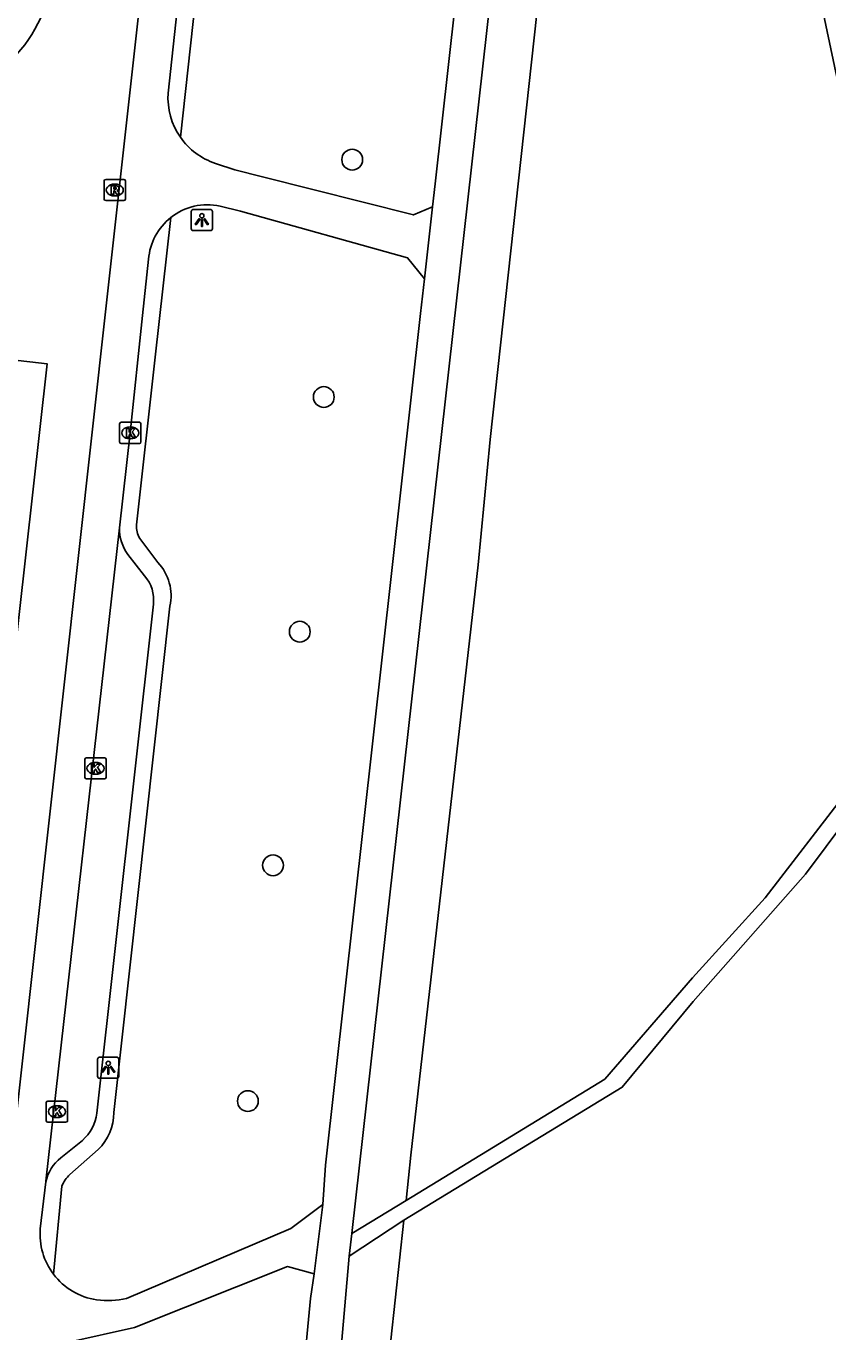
# Model space of a CAD drawing. Extents: x 162082 to 163393, y 388091 to 388632.
# Drawn here: x 163154.5 to 163192.3, y 388310 to 388371.5 of the extents above; entities that cross this region are included whole.
import ezdxf

# ---------------------------------------------------------------- set-up
doc = ezdxf.new("R2010")
doc.units = 0
for name, color, linetype in [('IMGEO_Boom', 7, 'Continuous'), ('IMGEO_Fietspad_gesloten', 7, 'Continuous'), ('IMGEO_Grasland_overig', 7, 'Continuous'), ('IMGEO_Groenvoorziening', 7, 'Continuous'), ('IMGEO_Kolk', 7, 'Continuous'), ('IMGEO_Lichtpunt', 7, 'Continuous'), ('IMGEO_Loofbos', 7, 'Continuous'), ('IMGEO_Rijbaan_lokaal_gesloten', 7, 'Continuous'), ('IMGEO_Rioolput', 7, 'Continuous'), ('IMGEO_Voetpad_open', 7, 'Continuous')]:
    doc.layers.add(name, color=color, linetype=linetype)

msp = doc.modelspace()

# ---------------------------------------------------------------- linework, layer by layer
at = {"layer": 'IMGEO_Boom'}
for centre in [(163169.864, 388365.21), (163168.526, 388354.027), (163167.394, 388342.969), (163166.135, 388331.962), (163164.951, 388320.854)]:
    msp.add_circle(centre, 0.489, dxfattribs=at)
at = {"layer": 'IMGEO_Fietspad_gesloten'}
for points in [[(163179.191, 388412.653), (163179.105, 388411.881), (163173.765, 388364.068), (163173.645, 388362.989)], [(163169.841, 388314.615), (163180.763, 388412.034)], [(163161.197, 388368.347), (163161.673, 388372.702)], [(163173.645, 388362.989), (163172.748, 388362.603), (163165.646, 388364.399), (163164.33, 388364.732), (163163.424, 388365.035)], [(163163.641, 388363.026), (163164.608, 388362.788), (163172.473, 388360.585), (163173.265, 388359.588)], [(163173.265, 388359.588), (163173.645, 388362.989)], [(163158.91, 388347.857), (163159.414, 388352.336), (163159.996, 388357.875), (163160.274, 388360.525)], [(163173.265, 388359.588), (163173.083, 388357.957), (163168.613, 388317.842), (163168.48, 388315.981)], [(163155.439, 388317.046), (163155.443, 388317.076), (163158.91, 388347.857)], [(163155.173, 388314.841), (163155.439, 388317.046)], [(163168.48, 388315.981), (163166.979, 388314.847), (163159.238, 388311.554)], [(163168.067, 388312.711), (163168.48, 388315.981)], [(163169.715, 388313.549), (163169.841, 388314.615)], [(163168.543, 388296.912), (163168.756, 388302.564), (163169.715, 388313.549)], [(163156.526, 388309.5), (163159.607, 388310.183), (163166.822, 388313.057), (163168.067, 388312.711)], [(163168.067, 388312.711), (163167.903, 388311.557), (163167.538, 388307.751)]]:
    msp.add_lwpolyline(points, dxfattribs=at)
for centre, radius, start, end in [((163164.423, 388368.12), 3.234, 175.9742, 215.00589), ((163164.441, 388368.122), 3.25, 214.83876, 251.75553), ((163163.056, 388360.282), 2.805, 77.96889, 128.26171), ((163163.052, 388360.302), 2.787, 128.44991, 175.42029), ((163158.301, 388314.59), 3.138, 175.41998, 217.15373), ((163158.322, 388314.62), 3.172, 217.36017, 261.08661), ((163158.33, 388315.748), 4.292, 263.31243, 282.21753)]:
    msp.add_arc(centre, radius, start, end, dxfattribs=at)
at = {"layer": 'IMGEO_Grasland_overig'}
for points in [[(163182.934, 388412.107), (163186.526, 388412.235), (163198.756, 388413.767), (163201.102, 388413.645), (163202.856, 388413.172), (163206.091, 388411.051), (163214.132, 388408.655), (163219.323, 388405.145), (163217.168, 388394.672), (163215.623, 388391.37), (163215.401, 388386.675), (163213.755, 388382.375), (163210.288, 388376.347), (163206.832, 388371.1), (163203.875, 388365.26), (163201.857, 388357.425), (163195.912, 388340.091), (163193.16, 388335.417), (163189.31, 388330.435), (163185.883, 388326.654), (163181.754, 388321.89), (163172.398, 388316.165)], [(163172.297, 388315.236), (163182.582, 388321.507), (163185.919, 388325.549), (163191.208, 388331.546), (163194.167, 388335.52), (163196.604, 388339.654), (163202.102, 388356.24), (163203.787, 388361.87), (163204.707, 388365.426), (163205.583, 388367.318), (163207.268, 388370.179), (163207.996, 388371.603), (163211.912, 388377.708), (163214.668, 388382.266), (163215.904, 388385.976), (163216.222, 388390.76), (163217.369, 388392.681), (163222.799, 388391.944), (163227.199, 388391.843), (163229.722, 388391.459), (163233.872, 388390.43)], [(163172.398, 388316.165), (163169.841, 388314.615)], [(163169.715, 388313.549), (163172.297, 388315.236)]]:
    msp.add_lwpolyline(points, dxfattribs=at)
at = {"layer": 'IMGEO_Groenvoorziening'}
for points in [[(163172.398, 388316.165), (163172.63, 388318.299), (163175.795, 388346.119), (163176.367, 388352.029), (163182.934, 388412.107)], [(163193.851, 388270.629), (163192.488, 388273.411), (163190.883, 388276.06), (163189.047, 388278.555), (163186.995, 388280.876), (163184.745, 388283.005), (163182.313, 388284.924), (163180.574, 388286.096), (163179.971, 388286.503), (163178.503, 388287.632), (163177.141, 388288.889), (163175.897, 388290.262), (163174.781, 388291.74), (163173.801, 388293.312), (163172.966, 388294.966), (163172.282, 388296.688), (163171.754, 388298.463), (163171.387, 388300.279), (163171.183, 388302.121), (163171.145, 388303.973), (163171.273, 388305.821), (163172.297, 388315.236)]]:
    msp.add_lwpolyline(points, dxfattribs=at)
at = {"layer": 'IMGEO_Kolk'}
for p, q in [((163158.913, 388351.91), (163158.913, 388352.762)), ((163158.988, 388352.836), (163159.84, 388352.836)), ((163159.914, 388352.762), (163159.914, 388351.91)), ((163159.401, 388352.616), (163159.426, 388352.616)), ((163159.84, 388351.836), (163158.988, 388351.836)), ((163159.424, 388352.056), (163159.399, 388352.056)), ((163157.274, 388336.104), (163157.274, 388336.956)), ((163157.349, 388337.03), (163158.201, 388337.03)), ((163157.762, 388336.81), (163157.787, 388336.81)), ((163158.275, 388336.956), (163158.275, 388336.104)), ((163157.785, 388336.25), (163157.76, 388336.25)), ((163158.201, 388336.03), (163157.349, 388336.03)), ((163155.459, 388319.929), (163155.459, 388320.781)), ((163155.534, 388320.855), (163156.386, 388320.855)), ((163156.46, 388320.781), (163156.46, 388319.929)), ((163155.947, 388320.635), (163155.972, 388320.635)), ((163156.386, 388319.855), (163155.534, 388319.855)), ((163155.97, 388320.075), (163155.945, 388320.075))]:
    msp.add_line(p, q, dxfattribs=at)
for points in [[(163158.913, 388351.91), (163158.913, 388352.762)], [(163158.988, 388352.836), (163159.84, 388352.836)], [(163159.914, 388352.762), (163159.914, 388351.91)], [(163159.234, 388352.536), (163159.357, 388352.536), (163159.357, 388352.385), (163159.487, 388352.536), (163159.651, 388352.536), (163159.505, 388352.385), (163159.658, 388352.136), (163159.506, 388352.136), (163159.421, 388352.3), (163159.357, 388352.233), (163159.357, 388352.136), (163159.234, 388352.136), (163159.234, 388352.536)], [(163159.84, 388351.836), (163158.988, 388351.836)], [(163157.274, 388336.104), (163157.274, 388336.956)], [(163157.349, 388337.03), (163158.201, 388337.03)], [(163158.275, 388336.956), (163158.275, 388336.104)], [(163157.595, 388336.73), (163157.718, 388336.73), (163157.718, 388336.579), (163157.848, 388336.73), (163158.012, 388336.73), (163157.866, 388336.579), (163158.019, 388336.33), (163157.867, 388336.33), (163157.782, 388336.494), (163157.718, 388336.427), (163157.718, 388336.33), (163157.595, 388336.33), (163157.595, 388336.73)], [(163158.201, 388336.03), (163157.349, 388336.03)], [(163155.459, 388319.929), (163155.459, 388320.781)], [(163155.534, 388320.855), (163156.386, 388320.855)], [(163156.46, 388320.781), (163156.46, 388319.929)], [(163155.78, 388320.555), (163155.903, 388320.555), (163155.903, 388320.404), (163156.033, 388320.555), (163156.197, 388320.555), (163156.051, 388320.404), (163156.204, 388320.155), (163156.052, 388320.155), (163155.967, 388320.319), (163155.903, 388320.252), (163155.903, 388320.155), (163155.78, 388320.155), (163155.78, 388320.555)], [(163156.386, 388319.855), (163155.534, 388319.855)]]:
    msp.add_lwpolyline(points, dxfattribs=at)
for centre, start, end in [((163158.99, 388352.76), 91.55205, 178.44795), ((163158.99, 388352.76), 91.55205, 178.44795), ((163159.838, 388352.76), 1.55205, 88.44795), ((163159.838, 388352.76), 1.55205, 88.44795), ((163158.99, 388351.912), 181.55205, 268.44795), ((163158.99, 388351.912), 181.55205, 268.44795), ((163159.838, 388351.912), 271.55205, 358.44795), ((163159.838, 388351.912), 271.55205, 358.44795), ((163157.351, 388336.954), 91.55205, 178.44795), ((163157.351, 388336.954), 91.55205, 178.44795), ((163158.199, 388336.954), 1.55205, 88.44795), ((163158.199, 388336.954), 1.55205, 88.44795), ((163157.351, 388336.106), 181.55205, 268.44795), ((163157.351, 388336.106), 181.55205, 268.44795), ((163158.199, 388336.106), 271.55205, 358.44795), ((163158.199, 388336.106), 271.55205, 358.44795), ((163155.536, 388320.779), 91.55205, 178.44795), ((163155.536, 388320.779), 91.55205, 178.44795), ((163156.384, 388320.779), 1.55205, 88.44795), ((163156.384, 388320.779), 1.55205, 88.44795), ((163155.536, 388319.931), 181.55205, 268.44795), ((163155.536, 388319.931), 181.55205, 268.44795), ((163156.384, 388319.931), 271.55205, 358.44795), ((163156.384, 388319.931), 271.55205, 358.44795)]:
    msp.add_arc(centre, 0.0765, start, end, dxfattribs=at)
for centre, major_axis, ratio, start_param, end_param in [((163159.4, 388352.336), (-0.387, 0.002), 0.722429, 4.712389, 7.853982), ((163159.425, 388352.336), (-0.39, 0.002), 0.717154, 1.570796, 4.712389), ((163157.761, 388336.53), (-0.387, 0.002), 0.722429, 4.712389, 7.853982), ((163157.786, 388336.53), (-0.39, 0.002), 0.717154, 1.570796, 4.712389), ((163155.946, 388320.355), (-0.387, 0.002), 0.722429, 4.712389, 7.853982), ((163155.971, 388320.355), (-0.39, 0.002), 0.717154, 1.570796, 4.712389)]:
    msp.add_ellipse(centre, major_axis=major_axis, ratio=ratio, start_param=start_param, end_param=end_param, dxfattribs=at)
at = {"layer": 'IMGEO_Lichtpunt'}
for p, q in [((163162.284, 388362.769), (163162.284, 388361.962)), ((163162.284, 388362.769), (163162.284, 388361.962)), ((163163.186, 388362.864), (163162.378, 388362.864)), ((163163.186, 388362.864), (163162.378, 388362.864)), ((163163.28, 388361.962), (163163.28, 388362.769)), ((163163.28, 388361.962), (163163.28, 388362.769)), ((163162.378, 388361.868), (163163.186, 388361.868)), ((163162.378, 388361.868), (163163.186, 388361.868)), ((163157.876, 388322.83), (163157.876, 388322.023)), ((163157.876, 388322.83), (163157.876, 388322.023)), ((163158.778, 388322.925), (163157.97, 388322.925)), ((163158.778, 388322.925), (163157.97, 388322.925)), ((163158.872, 388322.023), (163158.872, 388322.83)), ((163158.872, 388322.023), (163158.872, 388322.83)), ((163157.97, 388321.929), (163158.778, 388321.929)), ((163157.97, 388321.929), (163158.778, 388321.929))]:
    msp.add_line(p, q, dxfattribs=at)
for points in [[(163162.658, 388362.433), (163162.697, 388362.405), (163162.509, 388362.143), (163162.471, 388362.17), (163162.658, 388362.433)], [(163162.76, 388362.385), (163162.807, 388362.385), (163162.807, 388362.063), (163162.76, 388362.063), (163162.76, 388362.385)], [(163162.87, 388362.405), (163162.908, 388362.432), (163163.095, 388362.17), (163163.056, 388362.142), (163162.87, 388362.405)], [(163158.25, 388322.494), (163158.289, 388322.466), (163158.101, 388322.204), (163158.063, 388322.231), (163158.25, 388322.494)], [(163158.352, 388322.446), (163158.399, 388322.446), (163158.399, 388322.124), (163158.352, 388322.124), (163158.352, 388322.446)], [(163158.462, 388322.466), (163158.5, 388322.493), (163158.687, 388322.231), (163158.648, 388322.203), (163158.462, 388322.466)]]:
    msp.add_lwpolyline(points, dxfattribs=at)
for centre in [(163162.783, 388362.567), (163158.375, 388322.628)]:
    msp.add_circle(centre, 0.0994, dxfattribs=at)
for centre, start, end in [((163162.378, 388362.769), 90, 180), ((163162.378, 388362.769), 90, 180), ((163163.186, 388362.769), 0, 90), ((163163.186, 388362.769), 0, 90), ((163162.378, 388361.962), 180, 270), ((163162.378, 388361.962), 180, 270), ((163163.186, 388361.962), 270, 0), ((163163.186, 388361.962), 270, 360), ((163157.97, 388322.83), 90, 180), ((163157.97, 388322.83), 90, 180), ((163158.778, 388322.83), 0, 90), ((163158.778, 388322.83), 0, 90), ((163157.97, 388322.023), 180, 270), ((163157.97, 388322.023), 180, 270), ((163158.778, 388322.023), 270, 0), ((163158.778, 388322.023), 270, 360)]:
    msp.add_arc(centre, 0.0946, start, end, dxfattribs=at)
at = {"layer": 'IMGEO_Loofbos'}
msp.add_lwpolyline([(163209.226, 388381.553), (163211.655, 388388.033), (163209.573, 388391.619), (163203.558, 388396.71), (163199.857, 388395.553), (163193.148, 388388.611), (163189.909, 388381.669), (163191.297, 388375.653), (163192.917, 388367.987), (163200.667, 388372.76), (163209.226, 388381.553)], dxfattribs=at)
at = {"layer": 'IMGEO_Rijbaan_lokaal_gesloten'}
for points in [[(163164.208, 388411.764), (163158.278, 388358.32), (163152.979, 388310.56)], [(163153.683, 388355.799), (163153.72, 388355.795), (163155.494, 388355.596), (163150.527, 388311.155)]]:
    msp.add_lwpolyline(points, dxfattribs=at)
msp.add_arc((163149.118, 388374.654), 6.675, 267.12793, 348.60589, dxfattribs=at)
at = {"layer": 'IMGEO_Rioolput'}
for p, q in [((163158.182, 388363.354), (163158.182, 388364.206)), ((163158.257, 388364.28), (163159.109, 388364.28)), ((163158.67, 388364.06), (163158.695, 388364.06)), ((163159.183, 388364.206), (163159.183, 388363.354)), ((163159.109, 388363.28), (163158.257, 388363.28)), ((163158.693, 388363.5), (163158.668, 388363.5))]:
    msp.add_line(p, q, dxfattribs=at)
for points in [[(163158.182, 388363.354), (163158.182, 388364.206)], [(163158.257, 388364.28), (163159.109, 388364.28)], [(163158.771, 388363.978), (163158.519, 388363.98), (163158.519, 388363.58)], [(163158.697, 388363.899), (163158.643, 388363.899), (163158.643, 388363.818)], [(163158.643, 388363.818), (163158.695, 388363.818)], [(163159.183, 388364.206), (163159.183, 388363.354)], [(163159.109, 388363.28), (163158.257, 388363.28)], [(163158.519, 388363.58), (163158.643, 388363.58), (163158.643, 388363.742), (163158.654, 388363.742)], [(163158.701, 388363.713), (163158.772, 388363.58), (163158.912, 388363.58), (163158.847, 388363.706)]]:
    msp.add_lwpolyline(points, dxfattribs=at)
for centre, radius, start, end in [((163158.259, 388364.204), 0.0765, 91.55205, 178.44795), ((163158.259, 388364.204), 0.0765, 91.55205, 178.44795), ((163158.679, 388364.007), 0.19, 274.7715, 282.96867), ((163158.703, 388363.803), 0.0964, 77.00612, 93.18647), ((163158.717, 388363.86), 0.0378, 276.66336, 79.67722), ((163158.77, 388363.868), 0.109, 350.36119, 89.41601), ((163158.768, 388363.868), 0.112, 277.58423, 350.98172), ((163159.107, 388364.204), 0.0765, 1.55205, 88.44795), ((163159.107, 388364.204), 0.0765, 1.55205, 88.44795), ((163158.259, 388363.356), 0.0765, 181.55205, 268.44795), ((163158.259, 388363.356), 0.0765, 181.55205, 268.44795), ((163158.653, 388363.689), 0.0533, 26.02933, 88.69889), ((163158.752, 388363.653), 0.108, 29.51342, 73.79051), ((163159.107, 388363.356), 0.0765, 271.55205, 358.44795), ((163159.107, 388363.356), 0.0765, 271.55205, 358.44795)]:
    msp.add_arc(centre, radius, start, end, dxfattribs=at)
for centre, major_axis, ratio, start_param, end_param in [((163158.669, 388363.78), (-0.387, 0.002), 0.722429, 4.712389, 7.853982), ((163158.694, 388363.78), (-0.39, 0.002), 0.717154, 1.570796, 4.712389)]:
    msp.add_ellipse(centre, major_axis=major_axis, ratio=ratio, start_param=start_param, end_param=end_param, dxfattribs=at)
at = {"layer": 'IMGEO_Voetpad_open'}
for points in [[(163161.774, 388366.265), (163162.477, 388372.72)], [(163161.319, 388362.485), (163160.586, 388355.905), (163159.707, 388348.009)], [(163159.856, 388347.357), (163160.718, 388346.229)], [(163159.299, 388346.608), (163160.086, 388345.6)], [(163160.501, 388344.262), (163157.831, 388320.277)], [(163161.283, 388344.17), (163158.632, 388320.316)], [(163157.158, 388319.002), (163156.14, 388318.175)], [(163157.902, 388318.574), (163156.57, 388317.396)], [(163156.197, 388316.837), (163155.8, 388312.695)]]:
    msp.add_lwpolyline(points, dxfattribs=at)
for centre, radius, start, end in [((163160.936, 388347.803), 2.027, 178.47543, 216.12288), ((163160.845, 388347.926), 1.141, 175.8283, 209.91693), ((163159.013, 388344.654), 2.321, 347.96295, 42.72617), ((163158.808, 388344.47), 1.706, 352.99325, 41.47081), ((163155.85, 388320.508), 1.995, 310.98775, 353.3582), ((163156.291, 388320.273), 2.341, 313.47553, 1.05139), ((163157.297, 388316.675), 1.894, 127.62863, 168.69879), ((163157.427, 388316.421), 1.298, 131.28498, 161.28759)]:
    msp.add_arc(centre, radius, start, end, dxfattribs=at)

doc.saveas('drawing.dxf')
